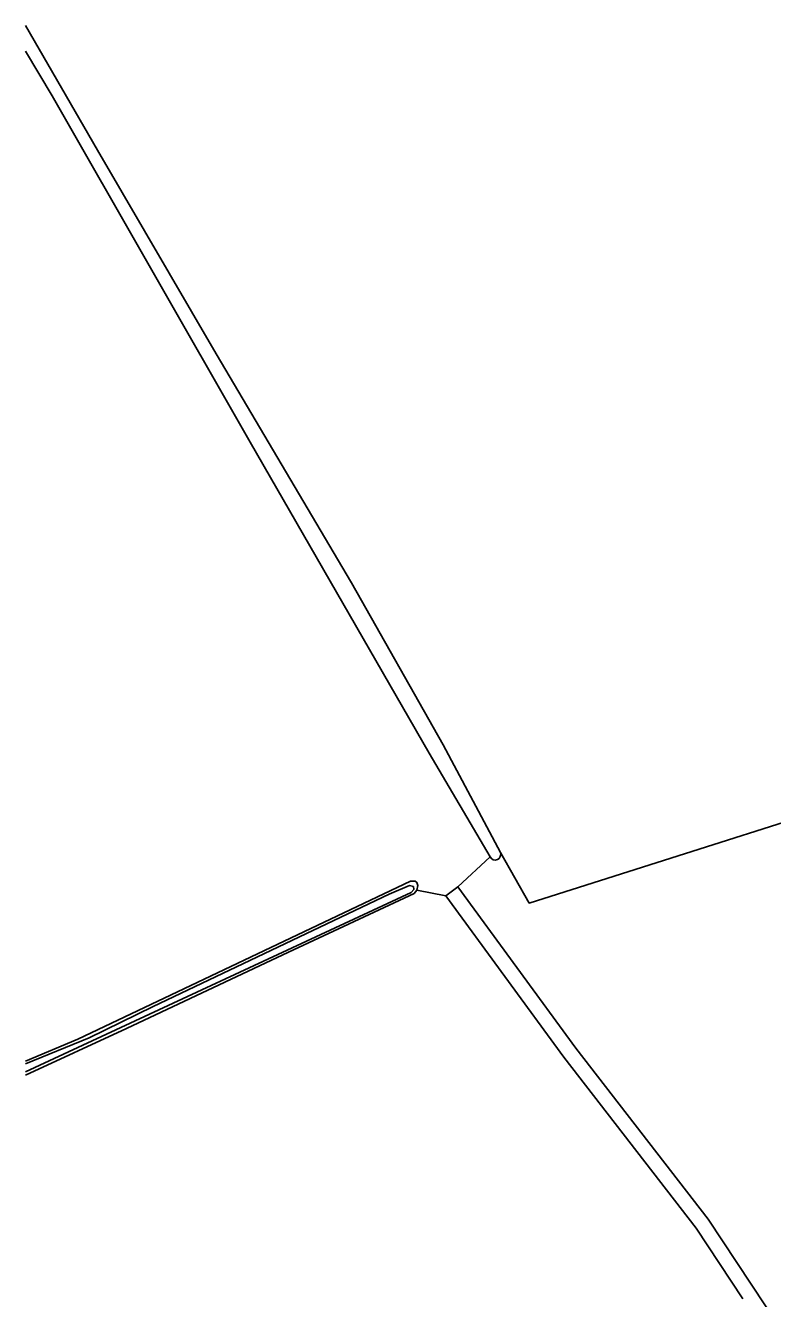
# Model space of a CAD drawing. Extents: x 140000 to 143000, y 403500 to 406000.
# Drawn here: x 140000 to 140149.8, y 404654.9 to 404910 of the extents above; entities that cross this region are included whole.
import ezdxf

# ---------------------------------------------------------------- set-up
doc = ezdxf.new("R2010")
doc.units = 0
for name, color, linetype in [('gg-knt-bronhoudergrens', 7, 'Continuous'), ('gg-kntw-bovenkant insteek waterloop', 7, 'Continuous'), ('gg-kntw-waterlijn', 7, 'Continuous'), ('gt-grn-groengrens', 7, 'Continuous')]:
    doc.layers.add(name, color=color, linetype=linetype)

msp = doc.modelspace()

# ---------------------------------------------------------------- linework, layer by layer
at = {"layer": 'gg-knt-bronhoudergrens'}
msp.add_lwpolyline([(140086.68, 404737.35), (140110.31, 404705.06), (140136.87, 404670.73), (140162.81, 404631.48), (140195.57, 404576.19), (140205.04, 404560.79), (140233.17, 404514.21), (140244.54, 404494.47), (140255.3, 404475.3), (140265.8, 404457.3), (140274.81, 404442.14), (140283.84, 404426.12), (140294.25, 404408.46), (140307.48, 404386.5)], dxfattribs=at)
at = {"layer": 'gg-kntw-bovenkant insteek waterloop'}
for points in [[(140000, 404910), (140014.46, 404884.98), (140038.26, 404844.16), (140065.38, 404798.32), (140083.72, 404765.8), (140095.21, 404744.25)], [(140000, 404904.85), (140005.35, 404895.89), (140045.03, 404826.51), (140080.89, 404764.17), (140093.14, 404743.36)], [(140078.47, 404736.71), (140078.68, 404737.61), (140078.47, 404738.26), (140078.15, 404738.5), (140077.15, 404738.49), (140010.48, 404706.86), (140000, 404702.4)], [(140000, 404699.63), (140020.25, 404708.95), (140052.73, 404724.28), (140077.91, 404736.02), (140078.47, 404736.71)]]:
    msp.add_lwpolyline(points, dxfattribs=at)
msp.add_arc((140094.15, 404743.87), 1.13, 206.9642, 19.346, dxfattribs=at)
at = {"layer": 'gg-kntw-waterlijn'}
msp.add_lwpolyline([(140000, 404701.86), (140012.76, 404707.12), (140025.61, 404713.38), (140072.91, 404735.92), (140076.96, 404737.61), (140077.75, 404737.41), (140077.86, 404736.86), (140077.29, 404736.25), (140000, 404700.29)], dxfattribs=at)
at = {"layer": 'gt-grn-groengrens'}
for p, q in [((140093.14, 404743.36), (140086.68, 404737.35)), ((140084.26, 404735.58), (140078.47, 404736.71)), ((140086.68, 404737.35), (140084.26, 404735.58))]:
    msp.add_line(p, q, dxfattribs=at)
for points in [[(140095.21, 404744.25), (140100.98, 404734.11), (140187.6, 404761.63)], [(140084.26, 404735.58), (140107.91, 404703.26), (140134.43, 404668.98), (140143.82, 404654.77)]]:
    msp.add_lwpolyline(points, dxfattribs=at)

doc.saveas('drawing.dxf')
